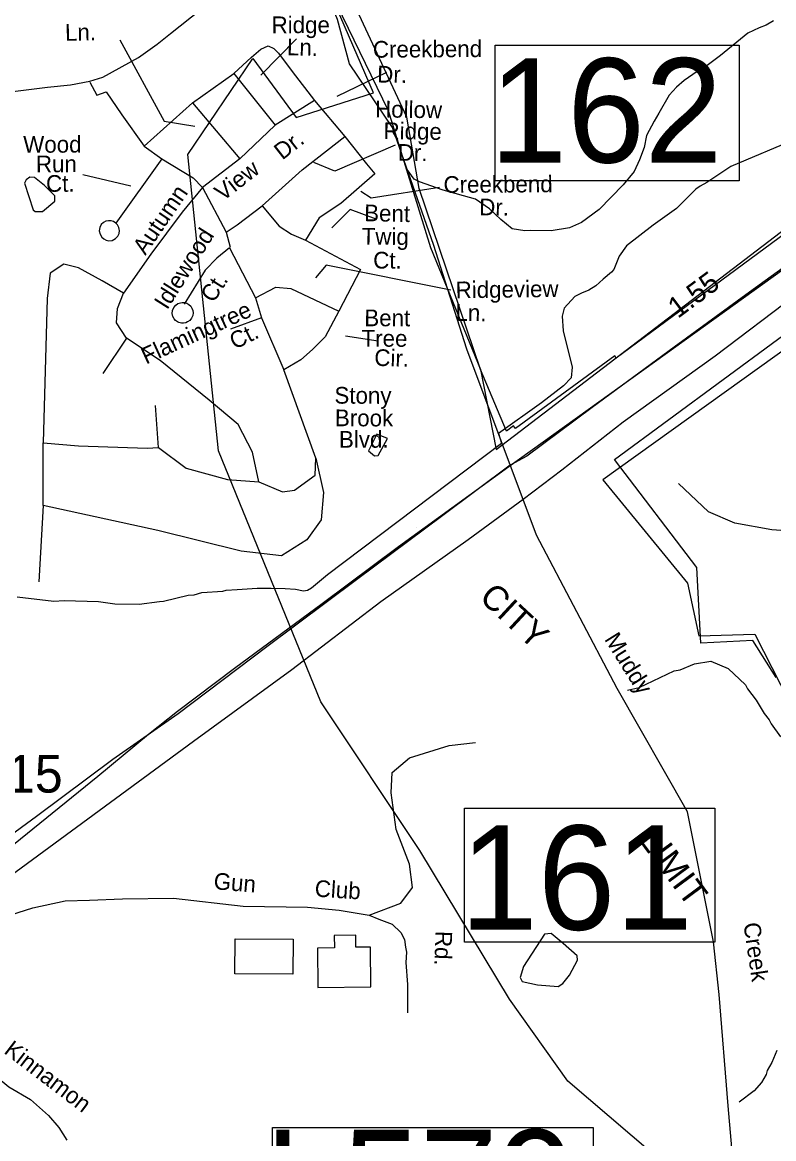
# Model space of a CAD drawing. Extents: x 1551653 to 1702041, y 811336 to 920032.
# Drawn here: x 1594124 to 1597078, y 836287 to 840677 of the extents above; entities that cross this region are included whole.
import ezdxf

# ---------------------------------------------------------------- set-up
doc = ezdxf.new("R2010")
doc.units = 0
for name, color, linetype in [('Old_Level_10', 7, 'Continuous'), ('Old_Level_11', 7, 'Continuous'), ('Old_Level_17', 7, 'Continuous'), ('Old_Level_19', 7, 'Continuous'), ('Old_Level_21', 7, 'Continuous'), ('Old_Level_27', 7, 'Continuous'), ('Old_Level_3', 7, 'Continuous'), ('Old_Level_31', 7, 'Continuous'), ('Old_Level_32', 7, 'Continuous'), ('Old_Level_35', 7, 'Continuous'), ('Old_Level_41', 7, 'Continuous'), ('Old_Level_48', 7, 'Continuous'), ('Old_Level_49', 7, 'Continuous'), ('Old_Level_50', 7, 'Continuous'), ('Old_Level_59', 7, 'Continuous'), ('Old_Level_62', 7, 'Continuous'), ('Old_Level_8', 7, 'Continuous')]:
    doc.layers.add(name, color=color, linetype=linetype)

msp = doc.modelspace()

# ---------------------------------------------------------------- linework, layer by layer
at = {"layer": 'Old_Level_27'}
for points in [[(1598301.991, 840577.574), (1598143.564, 840466.869), (1598074.406, 840412.629), (1597878.626, 840264.575), (1597560.758, 840048.849), (1597262.333, 839818.275), (1596982.399, 839616.43), (1596687.022, 839400.03), (1596364.732, 839161.912), (1596107.627, 838970.645), (1596042.383, 838935.89)], [(1596092.911, 838801.101), (1596244.861, 838917.73), (1596486.859, 839105.695), (1596847.309, 839365.195), (1597165.963, 839607.175), (1597579.315, 839916.898), (1597882.302, 840136.824), (1598123.963, 840313.537), (1598276.244, 840429.627), (1598352.903, 840476.76)], [(1596042.383, 838935.89), (1595772.231, 838733.294), (1595438.359, 838484.261), (1595085.294, 838220.786), (1594735.978, 837957.198), (1594479.21, 837777.184), (1594179.86, 837553.396), (1593789.135, 837267.471), (1593438.838, 837006.52), (1593174.489, 836803.126)], [(1593321.506, 836784.141), (1593638.869, 836998.573), (1594796.556, 837850.268), (1595183.919, 838131.485), (1595533.347, 838398.823), (1595876.464, 838643.452), (1596092.911, 838801.101)]]:
    msp.add_lwpolyline(points, dxfattribs=at)
at = {"layer": 'Old_Level_3'}
for points in [[(1598331.595, 840589.236), (1598220.046, 840503.935), (1597869.817, 840252.951), (1597234.156, 839790.353), (1596609.157, 839340.879), (1596036.652, 838929.135), (1595602.762, 838614.175), (1595303.386, 838389.438), (1594958.078, 838135.993), (1594733.341, 837966.21), (1594619.332, 837875.987), (1594420.841, 837711.125)], [(1594420.841, 837711.125), (1594040.265, 837402.727), (1593846.696, 837239.505), (1593617.857, 837047.577), (1593398.042, 836863.03), (1593337.346, 836815.458)]]:
    msp.add_lwpolyline(points, dxfattribs=at)
at = {"layer": 'Old_Level_31'}
for p, q in [((1596042.383, 838935.89), (1596042.383, 838935.89)), ((1596092.911, 838801.101), (1596092.911, 838801.101)), ((1595672.867, 838689.036), (1595672.867, 838689.036))]:
    msp.add_line(p, q, dxfattribs=at)
for points in [[(1595983.566, 840587.214), (1596941.743, 840587.214), (1596941.743, 840054.109), (1595983.566, 840054.109), (1595983.566, 840587.214)], [(1595862.799, 837586.841), (1596846.079, 837586.841), (1596846.079, 837058.923), (1595862.799, 837058.923), (1595862.799, 837586.841)], [(1595107.423, 836330.773), (1596367.76, 836330.773), (1596367.76, 835841.7), (1595107.423, 835841.7), (1595107.423, 836330.773)]]:
    msp.add_lwpolyline(points, dxfattribs=at)
at = {"layer": 'Old_Level_32'}
for points in [[(1594066.219, 840402.363), (1594223.13, 840422.263), (1594313.832, 840431.066), (1594388.843, 840445.609), (1594440.056, 840461.646), (1594580.579, 840538.606), (1594654.372, 840591.767), (1594706.038, 840632.717), (1594827.426, 840728.813), (1594889.425, 840773.972), (1595052.546, 840897.68), (1595223.146, 841031.152)], [(1594045.984, 837156.058), (1594164.854, 837193.868), (1594292.9, 837222.348), (1594387.75, 837224.72), (1594518.168, 837229.467), (1594718.228, 837232.398), (1594992.417, 837200.988), (1595245.202, 837197.493), (1595369.173, 837185.637), (1595487.686, 837165.61), (1595526.164, 837150.205), (1595578.494, 837130.179), (1595612.355, 837097.829), (1595626.207, 837070.1), (1595630.886, 837040.065), (1595633.875, 837019.796), (1595632.364, 836979.212), (1595638.52, 836892.945), (1595638.52, 836782.031)], [(1593635.673, 836731.636), (1593741.391, 836706.039), (1593824.209, 836660.73), (1593881.119, 836620.385), (1593978.34, 836565.8), (1594070.818, 836489.856), (1594156.183, 836440.018), (1594227.321, 836378.313), (1594267.631, 836330.848), (1594298.457, 836281.009)]]:
    msp.add_lwpolyline(points, dxfattribs=at)
at = {"layer": 'Old_Level_35'}
for p, q in [((1595201.779, 840612.565), (1595062.217, 840469.146)), ((1594793.461, 840359.954), (1594955.876, 840476.056)), ((1594955.876, 840476.056), (1595118.292, 840272.233)), ((1595556.341, 840480.468), (1595360.201, 840386.113)), ((1594602.688, 840189.672), (1594793.461, 840359.954)), ((1594793.461, 840359.954), (1594979.078, 840140.651)), ((1595272.972, 840370.274), (1595118.292, 840272.233)), ((1595272.972, 840370.274), (1595391.561, 840228.373)), ((1595118.292, 840272.233), (1594979.078, 840140.651)), ((1594602.688, 840189.672), (1594672.295, 840140.651)), ((1594672.295, 840140.651), (1594491.834, 839887.808)), ((1594979.078, 840140.651), (1594832.132, 840027.13)), ((1594361.441, 840078.963), (1594550.038, 840033.672)), ((1594832.132, 840027.13), (1594924.941, 839851.688)), ((1594924.941, 839851.688), (1594940.408, 839792.347)), ((1595236.881, 839820.727), (1595453.434, 839704.626)), ((1594937.83, 839789.767), (1595040.951, 839593.685)), ((1595453.434, 839704.626), (1595368.385, 839540.913)), ((1595040.951, 839593.685), (1595064.153, 839514.635)), ((1595064.153, 839514.635), (1594942.987, 839470.774)), ((1595064.153, 839514.635), (1595151.806, 839310.812)), ((1594533.507, 839434.738), (1594440.398, 839296.457)), ((1595522.393, 839423.686), (1595394.147, 839442.557)), ((1595278.37, 838962.778), (1595151.806, 839310.812)), ((1594659.652, 839004.864), (1594647.639, 839170.2)), ((1594206.16, 838777.472), (1594206.127, 839022.9)), ((1594206.16, 838777.472), (1594188.139, 838476.861))]:
    msp.add_line(p, q, dxfattribs=at)
for points in [[(1594507.743, 840608.792), (1594681.252, 840287.983), (1594801.954, 840269.111)], [(1594955.876, 840476.056), (1595025.483, 840540.556), (1595061.575, 840571.517), (1595089.934, 840584.417), (1595113.136, 840574.097), (1595131.182, 840556.037), (1595185.32, 840483.796), (1595272.972, 840370.274)], [(1594388.974, 840441.262), (1594417.071, 840390.915), (1594453.163, 840403.815), (1594515.036, 840313.513), (1594602.688, 840189.672)], [(1595066.731, 839954.889), (1595223.99, 840096.791), (1595319.377, 840171.612), (1595391.561, 840228.373)], [(1595391.561, 840228.373), (1595476.636, 840120.011), (1595510.15, 840081.311)], [(1595590.289, 840193.627), (1595352.656, 840091.723), (1595269.674, 840125.691)], [(1594672.295, 840140.651), (1594796.04, 840065.83), (1594832.132, 840027.13)], [(1595510.15, 840081.311), (1595376.093, 839965.21), (1595291.018, 839908.449), (1595236.881, 839820.727)], [(1594832.132, 840027.13), (1594752.761, 839930.747), (1594629.618, 839765.411), (1594521.492, 839612.099)], [(1595763.797, 840027.562), (1595495.99, 839986.045), (1595454.499, 840012.464)], [(1594924.941, 839851.688), (1594968.767, 839880.068), (1595066.731, 839954.889)], [(1595066.731, 839954.889), (1595133.76, 839874.908), (1595182.742, 839843.947), (1595236.881, 839820.727)], [(1595514.85, 839903.012), (1595413.007, 839940.754), (1595341.341, 839869.044)], [(1594504.757, 839863.933), (1594503.691, 839870.557), (1594498.29, 839880.472), (1594491.834, 839887.808), (1594482.952, 839893.792), (1594473.005, 839896.794), (1594462.805, 839897.001), (1594452.152, 839894.616), (1594442.844, 839889.603), (1594434.278, 839881.571), (1594428.858, 839870.876), (1594426.384, 839857.516), (1594429.501, 839843.445), (1594435.882, 839832.51), (1594444.137, 839825.138), (1594454.052, 839820.535), (1594463.812, 839818.336), (1594476.844, 839819.672), (1594490.193, 839826.607), (1594498.779, 839835.636), (1594504.206, 839846.532), (1594505.843, 839858.307), (1594504.757, 839863.933)], [(1594937.83, 839789.767), (1594888.848, 839749.418), (1594842.444, 839702.977), (1594759.947, 839568.815)], [(1594521.492, 839612.099), (1594437.395, 839660.197), (1594344.287, 839711.301), (1594287.221, 839726.331), (1594233.158, 839690.258), (1594221.144, 839591.056), (1594206.127, 839022.9)], [(1595809.06, 839623.72), (1595318.709, 839721.85), (1595277.218, 839672.785)], [(1595040.951, 839593.685), (1595120.869, 839635.897), (1595180.164, 839630.736), (1595368.385, 839540.913)], [(1594533.507, 839434.738), (1594494.462, 839494.86), (1594497.464, 839551.976), (1594521.492, 839612.099)], [(1594752.707, 839575.208), (1594762.3, 839574.614), (1594770.653, 839572.042), (1594778.366, 839567.682), (1594785.83, 839560.73), (1594790.876, 839553.023), (1594794.291, 839543.748), (1594795.108, 839534.726), (1594793.894, 839524.145), (1594789.068, 839513.236), (1594782.093, 839504.772), (1594773.77, 839498.938), (1594766.106, 839495.89), (1594757.867, 839494.257), (1594749.862, 839494.22), (1594739.705, 839496.629), (1594733.366, 839499.759), (1594726.663, 839504.696), (1594721.194, 839511.412), (1594715.974, 839520.323), (1594713.612, 839532.176), (1594714.646, 839543.561), (1594719.492, 839555.67), (1594727.484, 839564.913), (1594735.814, 839571.149), (1594745.489, 839574.555), (1594752.707, 839575.208)], [(1595368.385, 839540.913), (1595314.22, 839439.814), (1595265.238, 839390.793), (1595218.834, 839349.513), (1595151.806, 839310.812)], [(1595053.109, 838869.588), (1595029.081, 838986.826), (1594972.015, 839095.047), (1594857.883, 839191.243), (1594665.66, 839347.561), (1594533.507, 839434.738)], [(1594206.127, 839022.9), (1594344.287, 839010.876), (1594614.601, 839001.858), (1594659.652, 839004.864)], [(1594659.652, 839004.864), (1594767.778, 838923.698), (1594929.966, 838878.607), (1595053.109, 838869.588)], [(1595278.37, 838962.778), (1595308.438, 838828.576), (1595299.428, 838720.356), (1595242.361, 838642.197), (1595143.246, 838579.069), (1594984.062, 838597.106), (1594656.682, 838678.271), (1594206.16, 838777.472)], [(1595053.109, 838869.588), (1595146.217, 838830.509), (1595194.272, 838836.521), (1595275.366, 838896.643), (1595278.37, 838962.778)], [(1597249.062, 838667.472), (1597070.635, 838680.949), (1596925.875, 838707.901), (1596821.512, 838751.701), (1596703.684, 838862.883)], [(1595487.686, 837165.61), (1595612.478, 837213.369), (1595658.095, 837274.239), (1595646.691, 837365.544), (1595593.471, 837502.502), (1595574.464, 837647.069), (1595578.265, 837726.96), (1595646.691, 837784.026), (1595802.549, 837833.483), (1595905.186, 837844.896)]]:
    msp.add_lwpolyline(points, dxfattribs=at)
at = {"layer": 'Old_Level_41'}
for points in [[(1595286.17, 836880.898), (1595494.475, 836883.295), (1595492.671, 837040.093), (1595435.517, 837039.435), (1595434.974, 837086.636), (1595350.26, 837085.661), (1595350.821, 837036.918), (1595284.385, 837036.154), (1595286.17, 836880.898)], [(1594960.544, 837072.604), (1595188.426, 837071.437), (1595187.719, 836933.428), (1594959.837, 836934.595), (1594960.544, 837072.604)]]:
    msp.add_lwpolyline(points, dxfattribs=at)
at = {"layer": 'Old_Level_48'}
for points in [[(1596684.776, 836156.96), (1596268.54, 836512.17), (1596039.699, 836834.683), (1595686.599, 837419.666), (1595296.971, 838004.648), (1594895.168, 838991.806), (1594773.976, 840156.717), (1595029.67, 840534.518), (1595200.131, 840302.962), (1595504.528, 840400.46), (1595247.186, 840993.489), (1595684.926, 841296.536), (1595438.569, 841650.826)], [(1595336.25, 840795.237), (1595562.607, 840330.789), (1595729.218, 839791.131), (1595925.632, 839311.585), (1595986.585, 838996.672), (1598198.431, 840687.572), (1598481.8, 840145.534), (1598148.053, 840101.415), (1598173.811, 839648.639), (1597499.005, 839661.558), (1596406.807, 838877.933), (1596738.766, 838471.286), (1596783.574, 838263.901), (1597003.987, 838271.184), (1597171.86, 837941.895), (1597487.463, 837881.414), (1597574.756, 837431.162), (1598380.549, 837411.001), (1598179.101, 837195.956), (1597997.798, 836718.823), (1597700.197, 836739.845), (1597460.907, 836059.147)]]:
    msp.add_lwpolyline(points, dxfattribs=at)
at = {"layer": 'Old_Level_49'}
for points in [[(1595635.973, 840304.68), (1595438.525, 840725.915), (1595269.884, 840987.477), (1595517.961, 841207.783), (1595643.904, 841289.719), (1595684.926, 841296.536), (1595438.569, 841650.826), (1595118.988, 841688.489), (1594850.39, 841735.531), (1594722.807, 842017.778), (1594709.377, 842340.346), (1594803.386, 842629.313), (1594924.255, 842978.763), (1595950.878, 843050.932), (1596367.204, 842593.96), (1596608.941, 842748.524), (1596834.345, 842495.753), (1597992.667, 843657.604), (1599040.12, 843641.886), (1599278.718, 843799.487)], [(1596684.776, 836156.96), (1596268.54, 836512.17), (1596039.699, 836834.683), (1595686.599, 837419.666), (1595296.971, 838004.648), (1594895.168, 838991.806), (1594773.976, 840156.717), (1595029.67, 840534.518), (1595200.131, 840302.962), (1595504.528, 840400.46), (1595247.186, 840993.489), (1595620.335, 841272.798), (1595586.103, 841345.905), (1595522.412, 841578.86)], [(1597430.072, 840073.754), (1596459.126, 839356.78), (1596453.048, 839364.887), (1596062.585, 839079.467), (1596055.494, 839089.6), (1596028.008, 839069.275), (1595925.632, 839311.585), (1595684.769, 840024.214), (1595635.973, 840304.68)], [(1597087.469, 838099.9), (1596995.467, 838245.721), (1596791.648, 838235.81), (1596776.211, 838532.665), (1596452.202, 838958.392), (1597520.287, 839744.539)]]:
    msp.add_lwpolyline(points, dxfattribs=at)
at = {"layer": 'Old_Level_50'}
msp.add_line((1596065.379, 838870.637), (1596065.379, 838870.637), dxfattribs=at)
at = {"layer": 'Old_Level_59'}
for points in [[(1595871.563, 839391.571), (1595741.01, 839803.939), (1595579.942, 840263.512), (1595410.606, 840513.771), (1595363.649, 840688.731), (1595223.146, 841031.152), (1595158.851, 841116.879), (1595003.577, 841195.004), (1594689.642, 841408.105)], [(1596920.609, 836176.252), (1596899.591, 836416.317), (1596863.583, 836853.534), (1596841.539, 837060.791), (1596739.651, 837571.837), (1596462.625, 838056.682), (1596145.615, 838660.51), (1595871.563, 839391.571)]]:
    msp.add_lwpolyline(points, dxfattribs=at)
at = {"layer": 'Old_Level_62'}
msp.add_line((1595995.722, 839060.515), (1596008.23, 839022.017), dxfattribs=at)
for points in [[(1597077.269, 840683.194), (1597049.074, 840665.612), (1597020.88, 840655.974), (1596976.691, 840634.597), (1596869.449, 840546.117), (1596816.955, 840506.85), (1596794.81, 840495.162), (1596726.22, 840448.154), (1596695.872, 840422.573), (1596667.472, 840390.995), (1596626.564, 840319.586), (1596608.11, 840287.803), (1596577.352, 840232.285), (1596568.74, 840184.405), (1596550.08, 840136.68), (1596529.472, 840090.953), (1596486.821, 840037.588), (1596391.472, 839940.906), (1596322.882, 839889.9), (1596274.593, 839868.574), (1596202.517, 839857.552), (1596122.854, 839858.937)], [(1597411.606, 840284.625), (1597387.513, 840276.986), (1597347.528, 840273.5), (1597307.44, 840266.068), (1597259.253, 840254.738), (1597227.162, 840241.205), (1597203.068, 840235.566), (1597170.875, 840219.982), (1596909.536, 840109.664), (1596814.7, 840047.02), (1596788.556, 840033.384), (1596772.356, 840021.594), (1596695.359, 839944.699), (1596604.521, 839879.955), (1596499.535, 839797.472), (1596470.93, 839757.846), (1596450.117, 839705.096), (1596440.172, 839694.28), (1596407.774, 839666.751), (1596378.554, 839641.325), (1596350.667, 839623.485), (1596321.96, 839611.49), (1596295.713, 839598.674)], [(1596122.854, 839858.937), (1596099.376, 839856.937), (1596050.163, 839864.627), (1596005.052, 839901.075), (1595960.76, 839943.777), (1595906.114, 839982.326), (1595778.982, 840017.339), (1595685.478, 840049.43), (1595664.05, 840060.861), (1595637.598, 840099.001)], [(1594211.666, 840035.282), (1594172.194, 840067.065), (1594153.534, 840067.987), (1594138.668, 840057.94), (1594132.208, 840044.611), (1594166.247, 839939.983), (1594174.654, 839933.216), (1594202.746, 839933.576), (1594251.754, 839973.202), (1594252.061, 839994.989), (1594211.666, 840035.282)], [(1596295.713, 839598.674), (1596253.882, 839553.512), (1596246.5, 839521.011), (1596250.601, 839463.904), (1596286.281, 839321.546), (1596281.872, 839278.947), (1596252.242, 839247.266), (1596164.89, 839180.265), (1595995.722, 839060.515)], [(1595157.879, 838449.87), (1595197.659, 838447.717), (1595229.647, 838441.052), (1595245.744, 838443.308), (1595260.507, 838452.74), (1595323.664, 838505.336), (1596008.23, 839022.017)], [(1595502.982, 839028.476), (1595484.322, 838991.515), (1595508.518, 838971.984), (1595522.769, 838972.907), (1595559.473, 839039.856), (1595517.438, 839057.439), (1595502.982, 839028.476)], [(1594104.014, 838417.164), (1594247.755, 838401.17), (1594287.74, 838402.605), (1594423.587, 838398.709), (1594487.461, 838389.789), (1594583.323, 838388.457), (1594663.498, 838399.376), (1594679.492, 838401.119), (1594775.764, 838423.777), (1594799.755, 838425.468), (1594829.898, 838435.003), (1594911.919, 838439.874), (1594925.965, 838443.667), (1594968.001, 838447.101), (1595047.663, 838452.125), (1595102.72, 838451.715), (1595157.879, 838449.87)], [(1596503.738, 838050.07), (1596549.772, 838061.143), (1596686.645, 838127.22), (1596710.636, 838130.86), (1596766.923, 838154.082), (1596831.001, 838165.207), (1596898.566, 838136.243), (1596967.669, 838071.293), (1596975.461, 838055.196), (1597008.782, 838010.751), (1597040.052, 837958.309), (1597059.737, 837934.061), (1597067.529, 837917.965), (1597104.848, 837867.419)], [(1596250.294, 837054.542), (1596203.337, 837093.143), (1596176.373, 837090.887), (1596094.147, 836963.447), (1596081.741, 836920.796), (1596089.636, 836904.905), (1596149.818, 836891.781), (1596230.506, 836884.912), (1596249.064, 836897.113), (1596274.593, 836930.178), (1596306.888, 836988.413), (1596304.94, 837005.585), (1596250.294, 837054.542)], [(1597089.982, 836633.928), (1597071.322, 836586.203), (1597052.97, 836554.471), (1597048.664, 836538.528), (1597030.312, 836506.796), (1597001.912, 836475.167), (1596942.037, 836430.671)]]:
    msp.add_lwpolyline(points, dxfattribs=at)

# ---------------------------------------------------------------- texts
at = {"layer": 'Old_Level_10'}
for s, height, rotation, p in [('Ridge', 65.6167, 0.040817, (1595103.93, 840634.503)), ('Ln.', 65.6167, 1.036197, (1594292.215, 840604.283)), ('Ln.', 65.6167, 358.376125, (1595163.648, 840548.158)), ('Creekbend', 65.6167, 0.348928, (1595502.427, 840538.102)), ('Dr.', 65.6167, 359.180514, (1595518.87, 840440.721)), ('Hollow', 65.6167, 359.131208, (1595510.484, 840303.641)), ('Ridge', 65.6167, 359.131208, (1595543.631, 840218.22)), ('Wood', 65.6167, 0.218161, (1594127.543, 840164.087)), ('Dr.', 65.6167, 37.957197, (1595146.095, 840133.519)), ('Dr.', 65.6167, 359.131208, (1595599.706, 840132.927)), ('Run', 65.6167, 0.218164, (1594177.427, 840087.327)), ('View', 65.6167, 37.957197, (1594912.268, 839971.185)), ('Ct.', 65.6167, 0.218164, (1594217.165, 840010.433)), ('Creekbend', 65.6167, 0.348928, (1595780.03, 840006.367)), ('Autumn', 65.6167, 55.670203, (1594607.576, 839758.359)), ('Dr.', 65.6167, 359.180514, (1595919.86, 839918.484)), ('Bent', 65.6167, 358.793828, (1595467.415, 839895.354)), ('Idlewood', 65.6167, 57.709267, (1594693.257, 839543.46)), ('Twig', 65.6167, 359.3642, (1595457.926, 839803.245)), ('Ct.', 65.6167, 359.390503, (1595503.057, 839709.238)), ('Ct.', 65.6167, 57.709267, (1594875.92, 839570.626)), ('Ridgeview', 65.6167, 0.721272, (1595827.935, 839591.847)), ('Flamingtree', 65.61666, 24.580481, (1594610.213, 839330.777)), ('Bent', 65.6167, 359.807447, (1595468.435, 839482.057)), ('Ln.', 65.6167, 359.057892, (1595826.463, 839503.365)), ('Ct.', 65.6167, 26.685728, (1594959.4, 839388.818)), ('Tree', 65.6167, 359.711233, (1595457.476, 839401.887)), ('Cir.', 65.6167, 358.204347, (1595507.063, 839326.424)), ('Stony', 65.6167, 359.705219, (1595350.835, 839177.583)), ('Brook', 65.6167, 359.691028, (1595352.763, 839088.89)), ('Blvd.', 65.6167, 359.906711, (1595368.692, 839004.329)), ('Gun', 65.6167, 355.213097, (1594874.264, 837267.95)), ('Club', 65.6167, 356.362453, (1595272.071, 837238.797)), ('Rd.', 65.6167, 268.000506, (1595748.713, 837104.524))]:
    msp.add_text(s, height=height, rotation=rotation, dxfattribs=at).set_placement(p)
at = {"layer": 'Old_Level_11'}
msp.add_text('Kinnamon', height=65.6167, rotation=322.678989, dxfattribs=at).set_placement((1594047.82, 836625.244))
at = {"layer": 'Old_Level_17'}
msp.add_text('1.55', height=82.0208, rotation=36.625719, dxfattribs=at).set_placement((1596701.16, 839510.386))
at = {"layer": 'Old_Level_19'}
for s, rotation, p in [('CITY', 317.184142, (1595915.896, 838409.09)), ('LIMIT', 306.608958, (1596544.464, 837462.293))]:
    msp.add_text(s, height=98.425, rotation=rotation, dxfattribs=at).set_placement(p)
at = {"layer": 'Old_Level_21'}
for s, rotation, p in [('Muddy', 301.896833, (1596410.51, 838251.118)), ('Creek', 278.301864, (1596958.817, 837132.324))]:
    msp.add_text(s, height=65.6167, rotation=rotation, dxfattribs=at).set_placement(p)
at = {"layer": 'Old_Level_31'}
for s, p in [('162', (1595961.279, 840125.81)), ('161', (1595845.396, 837108.148)), ('L579', (1595077.23, 835911.737))]:
    msp.add_text(s, height=410.1042, dxfattribs=at).set_placement(p)
at = {"layer": 'Old_Level_8'}
msp.add_text('1215', height=147.6375, dxfattribs=at).set_placement((1593843.467, 837647.605))

doc.saveas('drawing.dxf')
